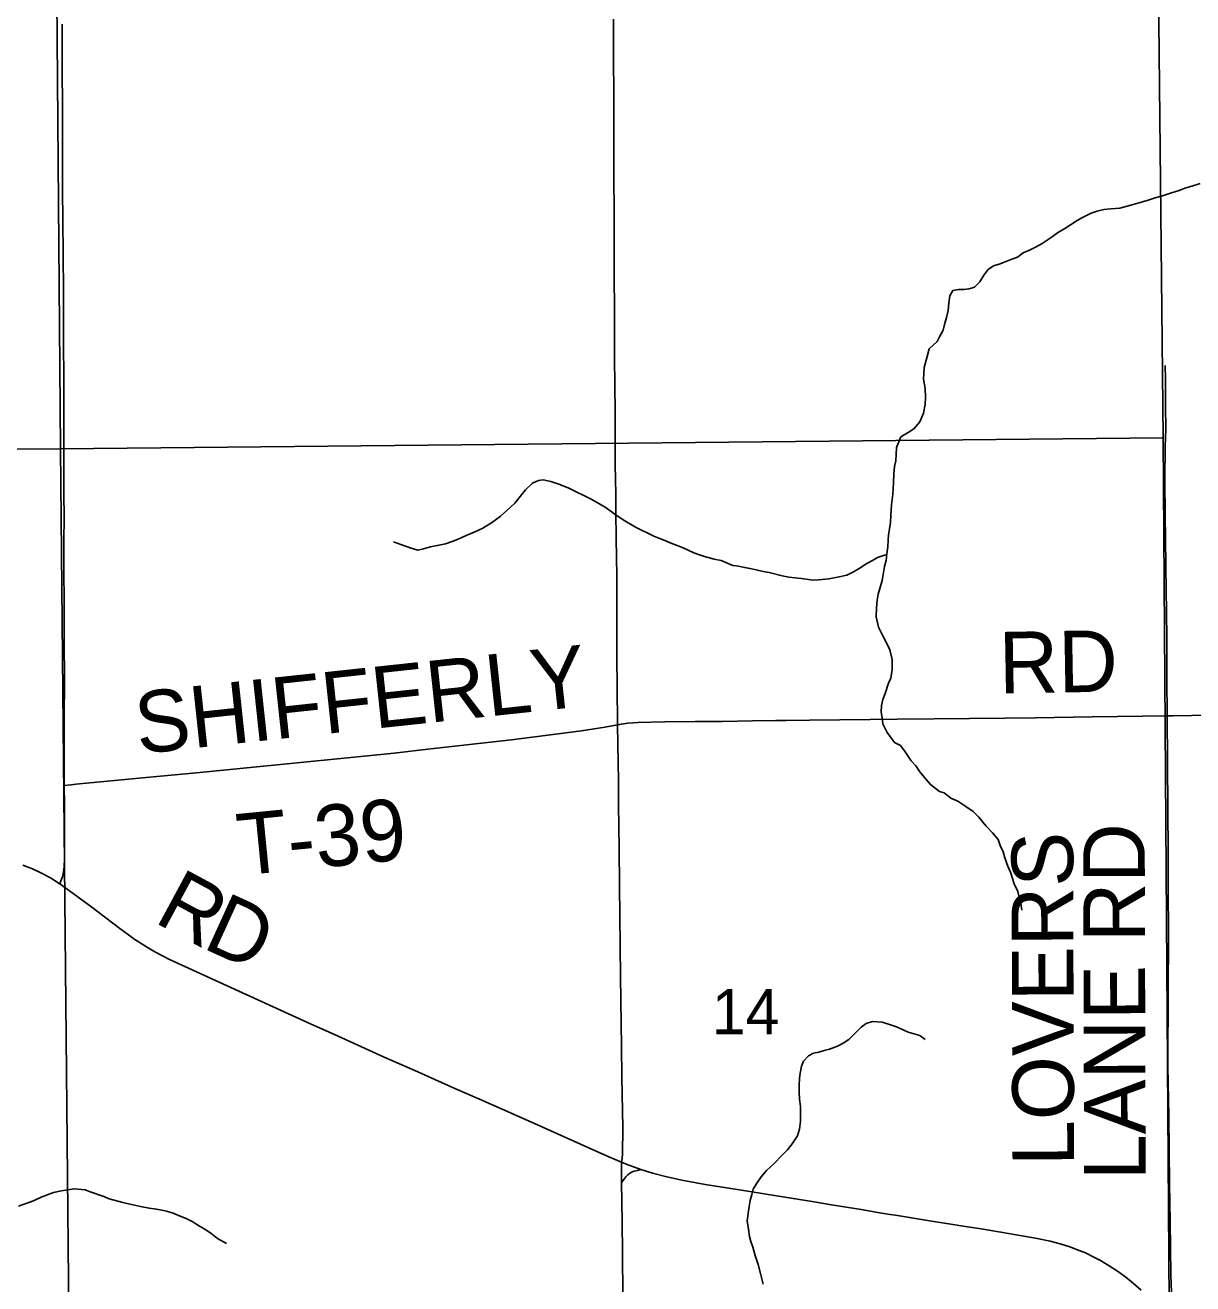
# Model space of a CAD drawing. Extents: x 1985906 to 2360102, y 891258 to 1222054.
# Drawn here: x 2193350 to 2199040, y 1043732 to 1049864 of the extents above; entities that cross this region are included whole.
import ezdxf

# ---------------------------------------------------------------- set-up
doc = ezdxf.new("R2010")
doc.units = 0
for name, color, linetype in [('GM_X_County_Road', 7, 'Continuous'), ('GM_X_County_Road_Text', 7, 'Continuous'), ('GM_X_Minor_River', 7, 'Continuous'), ('GM_X_Section', 7, 'Continuous'), ('GM_X_Section_Text', 7, 'Continuous'), ('GM_X_Township_Road', 7, 'Continuous'), ('GM_X_Township_Road_Text', 7, 'Continuous')]:
    doc.layers.add(name, color=color, linetype=linetype)

msp = doc.modelspace()

# ---------------------------------------------------------------- linework, layer by layer
at = {"layer": 'GM_X_County_Road'}
for points in [[(2196236.2, 1046455.4), (2196235.9, 1046476.3), (2196234, 1046624), (2196233.6, 1046796.5), (2196233.3, 1046918.4), (2196232.9, 1047050.2), (2196232.6, 1047181.8), (2196229.7, 1047362.3), (2196228.2, 1047493.6), (2196228, 1047575.4), (2196226.8, 1047655.7), (2196225.6, 1047718.5), (2196225.5, 1047864.9), (2196224.4, 1047961.5), (2196222.9, 1048125.6), (2196221.7, 1048227.1), (2196221.3, 1048328.7), (2196221, 1048420.6), (2196221.2, 1048502.4), (2196220.1, 1048617.2), (2196219.8, 1048764.7), (2196220.3, 1048879.4), (2196219.5, 1048961.8), (2196219.2, 1049013.4), (2196218.9, 1049060.8), (2196218.3, 1049141), (2196218, 1049187.9), (2196217.9, 1049336.2), (2196216.8, 1049893.7)], [(2196255, 1044325.2), (2196259.7, 1044342.5), (2196261.3, 1044362.8), (2196261.5, 1044492.1), (2196258, 1044738.1), (2196255.6, 1044885.7), (2196254.1, 1045000.5), (2196250.3, 1045229.7), (2196248.6, 1045377.3), (2196246.4, 1045672.6), (2196243.7, 1045853), (2196241.4, 1046066.3), (2196240.7, 1046181.1), (2196236.2, 1046455.4)], [(2193338.6, 1045772.3), (2193385.5, 1045754), (2193429.5, 1045733), (2193472.9, 1045709.1), (2193514.7, 1045682.8), (2193518, 1045680.5)], [(2193518, 1045680.5), (2193584, 1045634.2), (2193673.9, 1045566.4), (2193804.4, 1045467.1), (2193884.1, 1045409.7), (2193940.3, 1045373.5), (2193982, 1045349.1), (2194053.7, 1045312), (2194202.6, 1045243.4), (2194724.9, 1045004.6), (2194874.7, 1044937.8), (2195098.8, 1044836.3), (2195249, 1044770.4), (2195444.1, 1044684.1), (2195564, 1044630.9), (2195729.5, 1044559), (2195879, 1044492.5), (2196088.4, 1044398.2), (2196193.8, 1044351.1), (2196255, 1044325.2)], [(2196255, 1044325.2), (2196283.3, 1044313.2), (2196350.1, 1044288.7)], [(2196256.2, 1044225), (2196255.2, 1044311), (2196255, 1044325.2)], [(2196256.2, 1044225), (2196267.6, 1044240), (2196277.2, 1044252.6), (2196286.4, 1044262.8), (2196295.1, 1044269.9), (2196305.1, 1044275.4), (2196317, 1044280.1), (2196333.8, 1044284.7), (2196350.1, 1044288.7)], [(2196350.1, 1044288.7), (2196407, 1044270.7), (2196470.2, 1044254), (2196550.1, 1044236.7), (2196663, 1044216.4), (2196841.2, 1044187.7), (2197051.7, 1044153.9), (2197185.2, 1044132.4), (2197278.5, 1044117.4), (2197423.6, 1044093.6), (2197504.3, 1044080.1), (2197552.7, 1044071.9), (2197601.3, 1044064.3), (2197746.9, 1044040.7), (2197860.9, 1044022.9), (2197941.2, 1044009.8), (2198007.8, 1043999.4), (2198104.2, 1043983.2), (2198215.8, 1043963.9), (2198280.5, 1043952.7), (2198344.8, 1043939), (2198392.6, 1043926.6), (2198439.8, 1043912), (2198486.1, 1043894.8), (2198516.3, 1043882.2), (2198560.4, 1043860.8), (2198589.1, 1043845.2), (2198631.3, 1043820.1), (2198672.5, 1043793.3), (2198712.7, 1043764.2), (2198750.9, 1043733.5), (2198787.3, 1043700.3)], [(2196262.3, 1043670.9), (2196261, 1043884.1), (2196259.2, 1044031.8), (2196256.2, 1044225)]]:
    msp.add_lwpolyline(points, dxfattribs=at)
at = {"layer": 'GM_X_Minor_River'}
for points in [[(2199075.2, 1049092.5), (2199035.3, 1049079.7), (2199001.3, 1049069), (2198973.4, 1049058.4), (2198931.4, 1049045.6), (2198887.5, 1049030.6), (2198855.5, 1049022), (2198821.6, 1049011.3), (2198783.6, 1049000.5), (2198749.6, 1048989.8), (2198719.7, 1048981.2), (2198683.7, 1048972.5), (2198639.5, 1048969.6), (2198605.4, 1048965), (2198573.4, 1048958.3), (2198543.5, 1048947.7), (2198501.7, 1048926.8), (2198475.8, 1048912.3), (2198444.1, 1048891.6), (2198416.3, 1048872.9), (2198380.5, 1048852.2), (2198348.8, 1048829.5), (2198305.1, 1048800.5), (2198273.3, 1048781.8), (2198243.5, 1048767.2), (2198213.6, 1048754.5), (2198185.8, 1048733.9), (2198157.9, 1048723.3), (2198126, 1048710.7), (2198096.1, 1048700.1), (2198068.1, 1048691.5), (2198042.3, 1048672.9), (2198020.7, 1048646.4), (2198001.3, 1048613.8), (2197975.7, 1048587.2), (2197949.7, 1048578.7), (2197923.6, 1048576.2), (2197897.5, 1048575.7), (2197869.5, 1048571.1), (2197855.9, 1048544.8), (2197850.5, 1048510.5), (2197847.2, 1048474.3), (2197839.8, 1048440), (2197830.4, 1048405.6), (2197823, 1048377.4), (2197807.4, 1048348.9), (2197793.9, 1048322.6)], [(2197793.9, 1048322.6), (2197754.4, 1048286.3), (2197744.5, 1048250.2), (2197730.8, 1048195.9), (2197727.1, 1048139.8), (2197735.4, 1048093.7), (2197737.6, 1048051.6), (2197735.8, 1048015.4), (2197728, 1047973.3), (2197710.1, 1047931), (2197680.2, 1047896.8), (2197652.1, 1047878.6), (2197616.1, 1047858.3), (2197596.3, 1047806.1), (2197592.6, 1047741.8), (2197586.7, 1047713.7), (2197582.9, 1047677.6), (2197581.2, 1047633.5), (2197579.3, 1047605.4), (2197577.4, 1047579.3), (2197571.7, 1047527.1), (2197569.8, 1047501.6)], [(2197548.6, 1047285.5), (2197532.9, 1047280.1), (2197502.8, 1047270), (2197478.7, 1047255.8), (2197450.7, 1047241.6), (2197414.6, 1047217.3), (2197386.6, 1047201.1), (2197354.5, 1047184.9), (2197316.4, 1047176.6), (2197266.2, 1047166.3), (2197218, 1047162.1), (2197189.8, 1047159.9), (2197133.5, 1047167.6), (2197101.3, 1047171.4), (2197071.2, 1047175.3), (2197039, 1047181.1), (2196974.6, 1047196.8), (2196946.4, 1047202.7), (2196912.2, 1047210.5), (2196882, 1047216.4), (2196855.8, 1047222.2), (2196825.7, 1047228.1), (2196797.5, 1047231.9), (2196741.1, 1047255.7), (2196706.9, 1047261.5), (2196660.6, 1047275.3), (2196636.4, 1047283.2), (2196608.2, 1047293.1), (2196555.8, 1047316.9), (2196527.6, 1047328.8), (2196501.4, 1047338.6), (2196467.2, 1047352.5), (2196437, 1047364.3), (2196412.8, 1047374.3), (2196324.1, 1047417.9), (2196263.6, 1047453.7), (2196223.3, 1047481.5), (2196176.8, 1047515.4), (2196152.7, 1047529.3), (2196110.3, 1047553.1), (2196072, 1047573), (2196037.8, 1047588.8), (2195999.5, 1047608.7), (2195955.1, 1047626.5), (2195910.8, 1047640.3), (2195874.6, 1047648.1), (2195850.5, 1047646), (2195822.4, 1047631.8), (2195788.5, 1047599.5), (2195768.5, 1047575.3), (2195736.6, 1047535), (2195696.6, 1047498.7), (2195666.6, 1047472.4), (2195626.5, 1047442.1), (2195580.5, 1047413.8), (2195538.4, 1047393.5), (2195498.3, 1047377.2), (2195460.2, 1047359), (2195430.1, 1047348.8), (2195398, 1047336.5), (2195357.8, 1047328.3), (2195325.7, 1047322.1), (2195291.6, 1047311.9), (2195263.5, 1047305.7), (2195231.3, 1047315.6), (2195180.9, 1047333.3), (2195144.7, 1047347.2)], [(2197569.8, 1047501.6), (2197567.9, 1047476.9), (2197566.1, 1047440.8), (2197562.3, 1047410.7), (2197556.4, 1047380.6), (2197554.6, 1047354.5), (2197552.7, 1047322.4), (2197548.9, 1047288.3), (2197545.1, 1047256.1), (2197537.2, 1047226), (2197525.5, 1047157.8), (2197513.7, 1047119.6), (2197505.8, 1047091.4), (2197501.9, 1047063.3)], [(2197501.9, 1047063.3), (2197498.1, 1047025.2), (2197496.3, 1046981.1), (2197508.7, 1046931), (2197531.1, 1046885), (2197547.3, 1046855), (2197563.6, 1046821), (2197573.9, 1046772.9), (2197574.2, 1046724.7), (2197568.4, 1046682.6), (2197556.4, 1046658.4), (2197540.6, 1046608.2), (2197528.7, 1046578.1), (2197522.9, 1046549.9), (2197521, 1046517.8), (2197525.2, 1046487.8), (2197529.4, 1046459.7), (2197549.7, 1046417.7), (2197586.2, 1046369.8), (2197614.4, 1046353.9), (2197638.7, 1046323.9), (2197667.1, 1046279.9), (2197689.3, 1046256), (2197709.6, 1046226), (2197731.8, 1046198), (2197762.2, 1046164.1), (2197804.6, 1046130.2), (2197828.7, 1046124.4), (2197861, 1046098.5), (2197895.3, 1046082.6), (2197933.6, 1046056.8), (2197969.9, 1046032.9), (2197996.2, 1046004.9), (2198032.7, 1045961), (2198063, 1045929.1), (2198091.3, 1045897.1), (2198101.5, 1045867.1), (2198115.7, 1045837.1), (2198124, 1045807.1), (2198138.3, 1045767), (2198150.5, 1045737), (2198168.9, 1045680.9), (2198187.2, 1045642.9), (2198193.4, 1045614.9), (2198201.6, 1045584.8), (2198205.8, 1045552.8)], [(2197190.6, 1044855.1), (2197216.7, 1044861.3), (2197242.8, 1044869.4), (2197268.9, 1044875.6), (2197309, 1044889.8), (2197339.1, 1044906.1), (2197365.1, 1044924.3), (2197423.1, 1044982.8), (2197447.1, 1045000.9), (2197479.2, 1045009.2), (2197525.4, 1045007.4), (2197571.8, 1044991.6), (2197595.9, 1044983.7), (2197628.2, 1044969.8), (2197652.3, 1044957.9), (2197708.7, 1044942.2), (2197734.9, 1044922.3)], [(2196945.7, 1043730.4), (2196935.4, 1043776.5), (2196921, 1043826.6), (2196906.7, 1043870.6), (2196896.4, 1043910.7), (2196886.2, 1043938.7), (2196880, 1043962.7), (2196873.8, 1043998.8), (2196867.6, 1044038.9), (2196877.2, 1044109.2), (2196883.1, 1044137.3), (2196891, 1044167.4), (2196896.9, 1044193.5), (2196914.8, 1044221.7), (2196936.7, 1044253.9), (2196962.7, 1044284.2), (2196998.7, 1044316.4), (2197038.6, 1044358.8), (2197064.6, 1044385), (2197086.6, 1044413.2), (2197112.5, 1044453.5), (2197122.3, 1044485.6), (2197128.2, 1044523.8), (2197127.8, 1044596), (2197123.5, 1044632.1), (2197121.3, 1044666.2), (2197121.2, 1044698.2), (2197123, 1044734.4), (2197126.9, 1044758.5), (2197132.7, 1044792.6), (2197142.6, 1044816.7), (2197166.6, 1044842.9), (2197190.6, 1044855.1)], [(2193317.5, 1044109.5), (2193389.8, 1044136), (2193427.9, 1044154.3), (2193488, 1044176.7), (2193526.2, 1044184.9), (2193588.4, 1044195.3), (2193642.7, 1044189.6), (2193666.9, 1044179.7), (2193733.3, 1044158), (2193759.5, 1044146.1), (2193826, 1044128.4), (2193868.2, 1044118.6), (2193912.5, 1044108.8), (2193954.8, 1044101), (2193989, 1044095.2), (2194015.1, 1044091.3), (2194039.3, 1044085.4), (2194071.5, 1044075.6), (2194105.7, 1044061.8), (2194133.9, 1044049.9), (2194166.2, 1044034), (2194190.4, 1044018.1), (2194222.7, 1044000.2), (2194254.9, 1043978.3), (2194287.3, 1043952.4), (2194331.6, 1043928.6)]]:
    msp.add_lwpolyline(points, dxfattribs=at)
at = {"layer": 'GM_X_Section'}
for points in [[(2193478.4, 1053190.1), (2197665.2, 1053209.8), (2198840.5, 1053156.3), (2198895.8, 1047853.7), (2193522.5, 1047799.2)], [(2188092.8, 1053175.6), (2193478.4, 1053190.1), (2193522.5, 1047799.2), (2188145, 1047770.6)], [(2193522.5, 1047799.2), (2198895.8, 1047853.7), (2198932.3, 1042464.4), (2193573.2, 1042398)], [(2193522.5, 1047799.2), (2193573.2, 1042398), (2188237.5, 1042391.8), (2188145, 1047770.6)]]:
    msp.add_lwpolyline(points, close=True, dxfattribs=at)
at = {"layer": 'GM_X_Township_Road'}
for points in [[(2193540.5, 1046159.8), (2193539.5, 1046209.4), (2193540, 1046341.7), (2193540.6, 1046489.6), (2193540.7, 1046670.2), (2193540.2, 1046865.3), (2193539.2, 1047032.5), (2193538.8, 1047228.4), (2193538.8, 1047342), (2193539.9, 1047474.3), (2193538.4, 1047571.3), (2193537.9, 1047704.1), (2193537.9, 1047799.4), (2193539, 1047882.3), (2193538.5, 1047997.4), (2193537.5, 1048146.4), (2193536.5, 1048311.6), (2193536.1, 1048557.5), (2193534.6, 1048752.4), (2193532.1, 1049065.6), (2193531.4, 1049163.9), (2193531.6, 1049278.8), (2193531.1, 1049344.5), (2193531.6, 1049377.1), (2193532.3, 1049459), (2193530.3, 1049655.9), (2193529.6, 1049869.2)], [(2198915.1, 1046498.7), (2198913.6, 1046681.5), (2198913.3, 1046877.9), (2198911, 1047004.6), (2198907.5, 1047222), (2198906.9, 1047369.9), (2198905.1, 1047468.1), (2198903.5, 1047648.3), (2198905.6, 1047813.1), (2198907.5, 1047895), (2198907.1, 1048009.3), (2198906.6, 1048140.5), (2198904.3, 1048205.9)], [(2196236.2, 1046455.4), (2196255.1, 1046458.9), (2196287.3, 1046463.7), (2196335.9, 1046466.9), (2196467, 1046469.6), (2196614.5, 1046471.4), (2196745.7, 1046472.2), (2196893.4, 1046474), (2197008.1, 1046475.7), (2197057.3, 1046476.2), (2197172, 1046477.2), (2197319.6, 1046478.8), (2197467.2, 1046480.9), (2197598.5, 1046483.3), (2197778.8, 1046484.9), (2198123.2, 1046488.4), (2198270.7, 1046489.4), (2198549.8, 1046493.4), (2198795.9, 1046497.4), (2198915.1, 1046498.7)], [(2198915.1, 1046498.7), (2198943.5, 1046499.3), (2199124, 1046502)], [(2198920, 1045695.6), (2198919.7, 1045827.8), (2198917, 1046271.3), (2198915.1, 1046498.7)], [(2193540.5, 1046159.8), (2193574.3, 1046163.6), (2193596.9, 1046166.1), (2193940, 1046198), (2194201.4, 1046223), (2194397.3, 1046243), (2194919.9, 1046294), (2195148.4, 1046317.7), (2195311.3, 1046336.9), (2195718.9, 1046382.6), (2196060.9, 1046425.8), (2196174.7, 1046443.3), (2196236.2, 1046455.4)], [(2193518, 1045680.5), (2193523.7, 1045694.6), (2193531.5, 1045713.9), (2193535.7, 1045731), (2193538.3, 1045748.8), (2193540.4, 1045767.5), (2193542, 1045799.8), (2193541.5, 1046063.4), (2193540.5, 1046159.8)], [(2198926.1, 1043556.7), (2198930.4, 1043573.9), (2198934.1, 1043595.4), (2198937, 1043645.3), (2198933.1, 1043776.1), (2198929.2, 1044037.4), (2198926.2, 1044218.4), (2198922.9, 1044546.6), (2198918.7, 1044793), (2198918.9, 1045170.8), (2198920.5, 1045400.6), (2198920, 1045695.6)]]:
    msp.add_lwpolyline(points, dxfattribs=at)

# ---------------------------------------------------------------- texts
at = {"layer": 'GM_X_County_Road_Text'}
for s, rotation, p in [('R', 331.64902, (2193971, 1045497.4)), ('D', 335.47539, (2194207.1, 1045370.8))]:
    msp.add_text(s, height=300, rotation=rotation, dxfattribs=at).set_placement(p)
at = {"layer": 'GM_X_Section_Text'}
msp.add_text('14', height=221, rotation=0.00001, dxfattribs=at).set_placement((2196696, 1044947.2))
at = {"layer": 'GM_X_Township_Road_Text'}
for s, rotation, p in [('RD', 0.97445, (2198096.5, 1046607.6)), ('SHIFFERLY', 6.12685, (2193901.4, 1046312.6)), ('T-39', 5.64019, (2194397.5, 1045720.7)), ('LOVERS', 90.17622, (2198461.1, 1044306.5)), ('LANE RD', 90.15789, (2198810, 1044237.4))]:
    msp.add_text(s, height=300, rotation=rotation, dxfattribs=at).set_placement(p)

doc.saveas('drawing.dxf')
